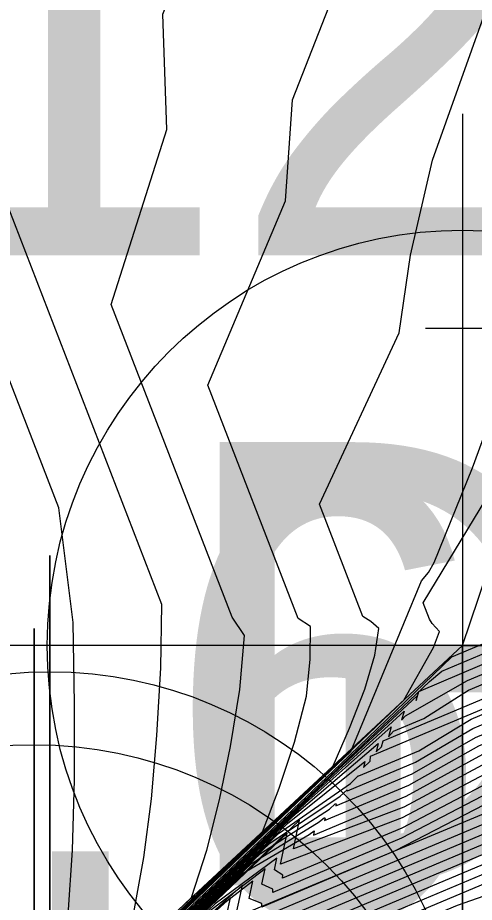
# Model space of a CAD drawing. Extents: x 2356077 to 2359823, y 225951 to 227822.
# Drawn here: x 2357588.945 to 2357591.522, y 226733.541 to 226738.531 of the extents above; entities that cross this region are included whole.
import ezdxf

# ---------------------------------------------------------------- set-up
doc = ezdxf.new("R2010")
doc.units = 0
for name, color, linetype in [('DTM Contours Major', 7, 'Continuous'), ('DTM Contours Minor', 7, 'Continuous'), ('Exist DTM Breakline Cogo Point CELL', 7, 'Continuous'), ('Exist DTM Breakline Underwater', 7, 'Continuous'), ('Exist DTM Breakline Underwater Cogo Number', 7, 'Continuous'), ('Exist DTM Breakline Underwater Cogo Point CELL', 7, 'Continuous'), ('Exist DTM Drainline', 7, 'Continuous'), ('Exist DTM Regular Point Underwater Cogo Elevation', 7, 'Continuous'), ('Exist DTM Regular Point Underwater Cogo Number', 7, 'Continuous'), ('Exist Structure Major Bridge WW Cogo Number', 7, 'Continuous'), ('Exist Structure Major Bridge WW Cogo Point CELL', 7, 'Continuous')]:
    doc.layers.add(name, color=color, linetype=linetype)

msp = doc.modelspace()

# ---------------------------------------------------------------- linework, layer by layer
at = {"layer": 'DTM Contours Major'}
for points in [[(2357574.4156, 226708.5552), (2357583.6863, 226724.3529), (2357584.198, 226725.202), (2357586.7658, 226729.4081), (2357586.8733, 226729.5973), (2357586.9646, 226729.842), (2357586.8945, 226729.6276), (2357587.076, 226730.0622), (2357587.1603, 226730.2353), (2357587.5101, 226730.8341), (2357587.8045, 226731.499), (2357588.3914, 226732.0638), (2357590.7673, 226734.3209), (2357591.3947, 226734.9267), (2357591.5711, 226734.9984), (2357591.6106, 226735.2214), (2357591.6759, 226735.1254), (2357591.6801, 226735.3545), (2357591.6895, 226735.4248), (2357591.688, 226735.461), (2357597.5775, 226752.726)], [(2357573.0229, 226705.907), (2357582.3731, 226721.8401), (2357583.1161, 226723.0678), (2357586.8321, 226729.1547), (2357586.9378, 226729.361), (2357587.1339, 226729.8866), (2357587.1374, 226729.8299), (2357587.2888, 226730.1857), (2357587.5951, 226730.7125), (2357588.013, 226731.6562), (2357589.0102, 226732.6099), (2357590.5191, 226734.0433), (2357590.9797, 226734.4374), (2357590.9691, 226734.3898), (2357590.9976, 226734.419), (2357591.0086, 226734.4519), (2357592.6217, 226735.1309), (2357592.2683, 226735.5097), (2357593.395, 226738.9573), (2357596.6601, 226748.5289)], [(2357574.3625, 226708.7397), (2357585.2277, 226727.2505), (2357586.172, 226728.7974), (2357586.5546, 226729.3545), (2357586.7695, 226729.7143), (2357586.829, 226729.8094), (2357586.9572, 226730.1531), (2357587.4303, 226730.9674), (2357587.5976, 226731.3453), (2357588.369, 226732.0843), (2357589.927, 226733.5684), (2357590.0125, 226733.8354), (2357590.0848, 226734.1191), (2357590.1462, 226734.4209), (2357590.1989, 226734.742), (2357590.2243, 226735.0458), (2357590.1551, 226735.1503), (2357589.4729, 226736.9133), (2357589.7866, 226737.9015), (2357589.7648, 226738.5509), (2357591.1623, 226742.1159), (2357592.1309, 226745.2689), (2357593.0614, 226748.3182)], [(2357594.6766, 226739.4095), (2357594.3741, 226738.5227), (2357594.1219, 226737.7991), (2357593.8468, 226737.1034), (2357593.7341, 226736.3018), (2357593.6498, 226736.3921), (2357593.812, 226736.0017), (2357594.3999, 226735.3717), (2357593.75, 226735.0676), (2357591.6564, 226734.1864), (2357591.1109, 226733.9026), (2357590.3848, 226733.597), (2357590.3857, 226733.616), (2357590.3227, 226733.6436), (2357590.3415, 226733.7303), (2357590.0094, 226733.4756), (2357588.7368, 226732.2666), (2357588.4276, 226731.9655), (2357587.7465, 226730.4285), (2357587.5175, 226730.0429), (2357587.4808, 226729.9958), (2357587.0625, 226728.8766), (2357586.9279, 226728.5876), (2357580.973, 226718.8335)], [(2357582.042, 226720.9464), (2357586.8815, 226728.8737), (2357587.0004, 226729.1194), (2357587.3169, 226729.9679), (2357587.6379, 226730.512), (2357587.6805, 226730.5916), (2357588.2207, 226731.8117), (2357589.0328, 226732.5896), (2357590.2644, 226733.7597), (2357590.6475, 226733.9951), (2357590.6774, 226734.0206), (2357590.6799, 226734.0129), (2357590.6773, 226734.0027), (2357591.1528, 226734.2028), (2357591.5482, 226734.4235), (2357593.0486, 226735.055), (2357593.3643, 226735.3542), (2357592.9277, 226735.8221), (2357593.1246, 226735.8276), (2357593.0489, 226735.9086), (2357593.3826, 226737.3775), (2357593.8526, 226738.5665)], [(2357597.0634, 226734.317), (2357596.9233, 226734.3307), (2357596.4517, 226734.4072), (2357595.9207, 226734.2947), (2357595.2623, 226734.1418), (2357594.1419, 226734.7308), (2357593.7257, 226734.7476), (2357593.0957, 226734.5096), (2357589.9592, 226733.1895), (2357589.9953, 226733.3704), (2357590.0067, 226733.4229), (2357589.9815, 226733.4154), (2357588.8602, 226732.3475), (2357588.5236, 226731.8687), (2357588.4723, 226731.7527), (2357588.2723, 226731.3612), (2357587.8204, 226730.3404), (2357587.6642, 226730.0712), (2357587.6448, 226730.0282), (2357587.1245, 226728.6335), (2357586.971, 226728.2963), (2357578.5001, 226714.4154), (2357574.3114, 226707.2777)], [(2357599.3754, 226732.4937), (2357596.1987, 226731.6135), (2357595.4513, 226731.9382), (2357592.4366, 226733.5229), (2357591.8012, 226733.655), (2357591.4251, 226733.5238), (2357589.9443, 226732.9006), (2357589.6017, 226732.7922), (2357589.6441, 226732.9873), (2357589.6352, 226733.0452), (2357588.827, 226732.2768), (2357588.6702, 226731.9464), (2357587.8978, 226730.2017), (2357587.802, 226730.0374), (2357587.186, 226728.3891), (2357587.0118, 226728.0011), (2357577.2432, 226711.9985)]]:
    msp.add_lwpolyline(points, dxfattribs=at)
at = {"layer": 'DTM Contours Minor'}
for points in [[(2357574.3868, 226708.5612), (2357583.9425, 226724.8444), (2357584.404, 226725.6118), (2357586.7012, 226729.3746), (2357586.8573, 226729.6364), (2357586.9183, 226729.8), (2357586.8568, 226729.5605), (2357587.0479, 226730.0686), (2357587.1326, 226730.2419), (2357587.4932, 226730.8586), (2357587.7635, 226731.4691), (2357588.9846, 226732.6352), (2357589.6006, 226733.2201), (2357590.2129, 226733.8097), (2357590.8262, 226734.3922), (2357591.2237, 226735.3553), (2357591.2633, 226735.4013), (2357591.2964, 226735.4572), (2357591.5113, 226735.9926), (2357592.6074, 226738.9769), (2357593.9978, 226742.5338), (2357597.7187, 226753.4415)], [(2357572.6891, 226705.5582), (2357583.4215, 226723.8467), (2357583.9789, 226724.7706), (2357586.7781, 226729.3558), (2357586.8861, 226729.5498), (2357586.9916, 226729.8327), (2357586.9203, 226729.6359), (2357587.1027, 226730.052), (2357587.187, 226730.2271), (2357587.5271, 226730.8098), (2357587.8463, 226731.5305), (2357588.4145, 226732.0774), (2357591.2701, 226734.7873), (2357591.339, 226734.8442), (2357591.768, 226735.0248), (2357591.8576, 226735.1561), (2357591.8158, 226735.2009), (2357591.8539, 226735.5466), (2357591.8507, 226735.6364), (2357597.4171, 226751.9543)], [(2357572.7723, 226705.6451), (2357583.1581, 226723.3429), (2357583.7618, 226724.3426), (2357586.2073, 226728.3485), (2357586.8831, 226729.4207), (2357587.15, 226730.1362), (2357587.2131, 226730.2179), (2357587.5442, 226730.7856), (2357587.888, 226731.5621), (2357588.9965, 226732.622), (2357590.6711, 226734.2129), (2357591.199, 226734.7064), (2357591.1933, 226734.6803), (2357591.2089, 226734.7298), (2357591.9113, 226735.0286), (2357592.0348, 226735.1917), (2357591.9491, 226735.2835), (2357592.0103, 226735.7282), (2357592.0065, 226735.7917), (2357597.2409, 226751.1364)], [(2357572.8554, 226705.7315), (2357582.8962, 226722.8415), (2357583.5464, 226723.9174), (2357586.8083, 226729.2605), (2357586.9123, 226729.4563), (2357587.0624, 226729.8588), (2357587.1405, 226729.9895), (2357587.2389, 226730.208), (2357587.5612, 226730.7613), (2357587.9297, 226731.5936), (2357589.0011, 226732.618), (2357590.6206, 226734.1565), (2357591.1264, 226734.6191), (2357591.1116, 226734.5683), (2357591.1333, 226734.5923), (2357591.4829, 226734.7918), (2357592.0542, 226735.0322), (2357592.2052, 226735.2345), (2357592.0992, 226735.3481), (2357592.1642, 226735.8572), (2357592.1604, 226735.9413), (2357597.0564, 226750.294)], [(2357572.9389, 226705.8189), (2357582.6345, 226722.3407), (2357583.3312, 226723.4926), (2357586.8208, 226729.2085), (2357586.9251, 226729.4088), (2357587.1009, 226729.8802), (2357587.1426, 226729.9134), (2357587.2641, 226730.1973), (2357587.5782, 226730.7369), (2357587.9714, 226731.6249), (2357589.0056, 226732.6139), (2357590.5699, 226734.1), (2357591.0535, 226734.5302), (2357591.0374, 226734.4743), (2357591.0669, 226734.5058), (2357591.2379, 226734.5778), (2357591.4886, 226734.7376), (2357592.1969, 226735.0357), (2357592.3631, 226735.2908), (2357592.2048, 226735.4605), (2357592.3153, 226736.0937), (2357596.864, 226749.4282)], [(2357574.3954, 226708.8508), (2357583.053, 226723.6038), (2357585.3045, 226727.4141), (2357586.8105, 226729.8808), (2357586.7582, 226729.7651), (2357586.7855, 226729.7987), (2357586.8428, 226729.9282), (2357586.9281, 226730.1569), (2357587.4134, 226730.9919), (2357587.5556, 226731.3131), (2357588.2079, 226731.9396), (2357589.5277, 226733.1975), (2357589.6012, 226733.4843), (2357589.6576, 226733.7934), (2357589.6998, 226734.1257), (2357589.7305, 226734.4825), (2357589.7528, 226734.8646), (2357589.7582, 226735.2204), (2357588.7016, 226737.9513), (2357589.0574, 226739.0973), (2357590.3988, 226742.5193), (2357591.2545, 226745.5077), (2357592.1187, 226748.4262)], [(2357574.3652, 226708.6893), (2357584.7169, 226726.3291), (2357585.0327, 226726.8588), (2357586.348, 226729.0133), (2357586.3584, 226729.0201), (2357586.4856, 226729.1894), (2357586.794, 226729.6752), (2357586.9094, 226729.9431), (2357586.9855, 226730.1471), (2357587.4469, 226730.9422), (2357587.6394, 226731.377), (2357588.5299, 226732.2288), (2357590.3262, 226733.9393), (2357590.421, 226734.1854), (2357590.5067, 226734.444), (2357590.5747, 226734.7032), (2357590.595, 226734.9122), (2357590.5984, 226735.0969), (2357590.528, 226735.142), (2357590.0183, 226736.4593), (2357590.4562, 226737.4974), (2357590.4968, 226738.0672), (2357591.9488, 226741.7714), (2357593.9646, 226748.1973)], [(2357573.1074, 226705.9959), (2357582.1118, 226721.3399), (2357582.9011, 226722.6432), (2357586.8427, 226729.0997), (2357586.9504, 226729.3129), (2357587.1641, 226729.8859), (2357587.1555, 226729.8229), (2357587.3129, 226730.173), (2357587.6121, 226730.6881), (2357588.0546, 226731.6874), (2357589.0147, 226732.6059), (2357590.4682, 226733.9866), (2357590.9042, 226734.3364), (2357590.8974, 226734.3023), (2357590.934, 226734.338), (2357590.9361, 226734.3649), (2357592.8107, 226735.1538), (2357592.3999, 226735.5941), (2357593.5498, 226739.0958), (2357594.203, 226740.9816), (2357594.8982, 226743.0623), (2357596.4335, 226747.5632)], [(2357582.6861, 226722.2187), (2357586.8529, 226729.0439), (2357586.9629, 226729.2647), (2357587.1929, 226729.8811), (2357587.1733, 226729.8138), (2357587.3361, 226730.1589), (2357587.6291, 226730.6638), (2357588.0962, 226731.7186), (2357589.0193, 226732.6018), (2357590.4173, 226733.9299), (2357590.823, 226734.2123), (2357590.8663, 226734.2555), (2357590.8711, 226734.2539), (2357591.209, 226734.3961), (2357591.5042, 226734.5746), (2357592.6236, 226735.0457), (2357592.5032, 226735.7242), (2357592.7842, 226735.5159), (2357592.6275, 226735.6839), (2357592.8132, 226736.6486), (2357593.6313, 226738.973), (2357594.2419, 226740.7218), (2357595.5646, 226744.6849), (2357596.286, 226746.7788)], [(2357572.3227, 226705.0988), (2357584.2043, 226725.3457), (2357584.6207, 226726.0391), (2357586.7378, 226729.5069), (2357586.8476, 226729.6923), (2357586.885, 226729.7925), (2357586.9757, 226729.9571), (2357587.0381, 226730.1243), (2357587.1906, 226730.3944), (2357587.4803, 226730.8922), (2357587.7232, 226731.4409), (2357589.4208, 226733.0585), (2357591.1246, 226734.6811), (2357591.2917, 226734.9782), (2357591.3248, 226735.0697), (2357591.2849, 226735.1141), (2357591.2686, 226735.1388), (2357591.233, 226735.2309), (2357591.5929, 226735.8222), (2357591.668, 226736.1941), (2357591.7776, 226736.6324), (2357593.2361, 226740.3532), (2357593.9457, 226742.3106), (2357595.2966, 226746.3399)], [(2357598.1741, 226746.3319), (2357594.8502, 226739.3151), (2357594.0838, 226737.0684), (2357593.9537, 226736.5173), (2357594.5522, 226735.8766), (2357594.8964, 226735.5551), (2357594.907, 226735.4423), (2357594.8971, 226735.4012), (2357594.8949, 226735.3998), (2357594.8803, 226735.4031), (2357594.6135, 226735.3179), (2357591.7337, 226734.1059), (2357590.1748, 226733.4564), (2357590.2141, 226733.6374), (2357589.9112, 226733.3656), (2357588.7855, 226732.2962), (2357588.5127, 226732.032), (2357587.8424, 226730.5183), (2357587.8245, 226730.5257), (2357587.7136, 226730.3164), (2357587.5719, 226730.0751), (2357587.0888, 226728.7835), (2357586.9568, 226728.4902), (2357580.5387, 226717.9773)], [(2357596.9307, 226746.1779), (2357596.0544, 226744.0508), (2357594.0106, 226738.0602), (2357593.6805, 226737.2318), (2357593.4665, 226736.1376), (2357593.5547, 226736.043), (2357593.3267, 226736.2783), (2357593.594, 226735.7844), (2357594.0033, 226735.3457), (2357593.4712, 226735.0633), (2357591.6179, 226734.2833), (2357591.1156, 226734.0176), (2357590.4285, 226733.7556), (2357590.4665, 226733.9306), (2357588.3303, 226731.9011), (2357588.2421, 226731.6718), (2357587.733, 226730.5219), (2357587.6998, 226730.4563), (2357587.3936, 226729.9266), (2357587.0376, 226728.9736), (2357586.9088, 226728.7012), (2357581.3995, 226719.6767), (2357580.2904, 226717.8512), (2357573.7057, 226706.6305)], [(2357582.4713, 226721.7944), (2357586.8627, 226728.9876), (2357586.9754, 226729.2163), (2357587.217, 226729.8638), (2357587.3583, 226730.143), (2357587.5984, 226730.5521), (2357587.6462, 226730.6396), (2357588.1377, 226731.7497), (2357589.0238, 226732.5978), (2357590.3663, 226733.8732), (2357590.7642, 226734.1396), (2357590.8038, 226734.1765), (2357590.8057, 226734.1698), (2357591.1898, 226734.3315), (2357591.514, 226734.5222), (2357592.7655, 226735.0489), (2357592.6692, 226735.6481), (2357592.7969, 226735.7279), (2357592.7682, 226735.7586), (2357593.0064, 226736.9135), (2357593.7089, 226738.8431), (2357594.2771, 226740.4585), (2357595.5047, 226744.1306), (2357596.1753, 226746.0891)], [(2357574.6032, 226709.2599), (2357585.4282, 226727.7062), (2357585.4841, 226727.8134), (2357585.4556, 226727.73), (2357586.1257, 226728.7969), (2357586.7708, 226729.8525), (2357586.7871, 226729.8617), (2357586.8983, 226730.1587), (2357587.3962, 226731.0158), (2357587.5133, 226731.2804), (2357587.7754, 226731.537), (2357589.1285, 226732.8265), (2357589.1896, 226733.1336), (2357589.2307, 226733.4699), (2357589.2549, 226733.8361), (2357589.2655, 226734.2327), (2357589.2657, 226734.6604), (2357589.2588, 226735.1196), (2357589.1773, 226735.7664), (2357588.1096, 226738.5256), (2357588.3604, 226739.6702), (2357589.6378, 226742.9289), (2357590.459, 226745.8223)], [(2357588.6906, 226732.3731), (2357590.7254, 226734.3102), (2357590.8177, 226734.5228), (2357590.9044, 226734.7439), (2357590.9605, 226734.9362), (2357590.9831, 226735.0858), (2357590.9388, 226735.1259), (2357590.8936, 226735.1526), (2357590.6483, 226735.7866), (2357591.0977, 226736.7544), (2357591.1619, 226737.1927), (2357591.2853, 226737.7275), (2357592.5313, 226741.2216)], [(2357595.0693, 226740.8622), (2357594.0639, 226737.9148), (2357593.7683, 226737.1705), (2357593.6027, 226736.2171), (2357593.6654, 226736.1499), (2357593.3863, 226736.2684), (2357593.8504, 226735.7352), (2357594.2027, 226735.3575), (2357593.6111, 226735.0657), (2357591.639, 226734.2356), (2357591.1126, 226733.9598), (2357590.4397, 226733.6766), (2357590.4419, 226733.6944), (2357590.3937, 226733.7238), (2357590.4082, 226733.7905), (2357590.0605, 226733.5325), (2357588.7139, 226732.2532), (2357588.3863, 226731.9349), (2357587.722, 226730.4404), (2357587.5239, 226730.1029), (2357587.4432, 226729.9748), (2357587.05, 226728.9249), (2357586.9178, 226728.6434), (2357581.1857, 226719.2541)], [(2357595.2365, 226740.7666), (2357594.351, 226738.2875), (2357594.0986, 226737.607), (2357593.8455, 226736.9611), (2357593.8102, 226736.4457), (2357593.7787, 226736.263), (2357594.5978, 226735.3851), (2357593.8827, 226735.0669), (2357591.6366, 226734.1216), (2357591.0763, 226733.8315), (2357590.3222, 226733.5141), (2357590.3235, 226733.5347), (2357590.2513, 226733.5619), (2357590.2729, 226733.6614), (2357589.9583, 226733.4187), (2357588.7596, 226732.2799), (2357588.4689, 226731.9959), (2357587.7882, 226730.4584), (2357587.7834, 226730.4325), (2357587.5335, 226730.0267), (2357587.5143, 226730.0058), (2357587.0748, 226728.8279), (2357586.9367, 226728.5296), (2357580.7597, 226718.4116)], [(2357588.2621, 226731.8426), (2357589.0373, 226732.5855), (2357590.2134, 226733.7029), (2357590.59, 226733.9237), (2357590.6178, 226733.9445), (2357590.6149, 226733.9199), (2357591.1368, 226734.1396), (2357591.571, 226734.3766), (2357593.1898, 226735.0579), (2357593.5895, 226735.3383), (2357593.3655, 226735.5783), (2357593.0469, 226736.0807), (2357593.3319, 226735.8309), (2357593.1888, 226735.9842), (2357593.4865, 226737.3354), (2357593.9183, 226738.4211), (2357594.3254, 226739.5862)], [(2357594.3226, 226739.2762), (2357593.9794, 226738.2713), (2357593.5861, 226737.2868), (2357593.3282, 226736.0604), (2357593.4237, 226735.9579), (2357593.105, 226736.0894), (2357593.8, 226735.3382), (2357593.3307, 226735.0607), (2357591.5948, 226734.3301), (2357591.124, 226734.0777), (2357590.501, 226733.8426), (2357590.5363, 226734.0053), (2357588.6681, 226732.2264), (2357588.3036, 226731.8734), (2357587.7153, 226730.5447), (2357587.6278, 226730.3873), (2357587.5057, 226730.1793), (2357587.3708, 226729.9264), (2357587.3883, 226729.9956), (2357587.0252, 226729.0222), (2357586.8998, 226728.7588), (2357581.6135, 226720.0996)], [(2357582.2566, 226721.3703), (2357586.8722, 226728.9308), (2357586.9879, 226729.1679), (2357587.2741, 226729.9351), (2357587.4473, 226730.241), (2357587.618, 226730.5319), (2357587.6633, 226730.6155), (2357588.1792, 226731.7807), (2357589.0283, 226732.5937), (2357590.3154, 226733.8164), (2357590.7056, 226734.0671), (2357590.7378, 226734.097), (2357590.7417, 226734.0976), (2357590.741, 226734.0861), (2357591.1708, 226734.2669), (2357591.5287, 226734.4718), (2357592.9071, 226735.052), (2357593.1008, 226735.4111), (2357592.7687, 226735.8953), (2357593.0702, 226735.6603), (2357592.9087, 226735.8335), (2357593.2333, 226737.2771), (2357593.7827, 226738.7074)], [(2357594.8264, 226738.6587), (2357594.5464, 226738.1231), (2357594.1589, 226736.9872), (2357594.0658, 226736.6227), (2357594.5571, 226736.0962), (2357594.8025, 226735.9393), (2357594.8945, 226735.8076), (2357595.6622, 226735.159), (2357595.6623, 226735.0921), (2357595.6322, 226735.0532), (2357595.5969, 226735.0401), (2357595.5498, 226735.037), (2357595.4913, 226735.0422), (2357595.2513, 226735.0909), (2357595.0367, 226735.1351), (2357594.9149, 226735.1551), (2357594.7839, 226735.1713), (2357594.6439, 226735.1817), (2357594.4954, 226735.1846), (2357593.8088, 226734.9227), (2357590.1894, 226733.3994)], [(2357594.1105, 226734.9661), (2357593.4473, 226734.7141), (2357590.064, 226733.2901)], [(2357597.0148, 226733.9129), (2357596.67, 226733.9456), (2357595.702, 226733.6824), (2357595.2576, 226733.7234), (2357594.1448, 226734.3084), (2357593.7661, 226734.4948), (2357593.3408, 226734.529), (2357592.768, 226734.3151), (2357589.8911, 226733.1043), (2357589.8919, 226733.141), (2357589.9325, 226733.3281), (2357589.9227, 226733.3512), (2357588.9119, 226732.3908), (2357588.6898, 226732.1719), (2357588.4458, 226731.6301), (2357588.3819, 226731.5391), (2357587.8377, 226730.3169), (2357587.6903, 226730.0619), (2357587.1368, 226728.5847), (2357586.9798, 226728.2382), (2357578.2447, 226713.9252)], [(2357597.3389, 226733.4895), (2357596.8356, 226733.4449), (2357595.7776, 226733.1517), (2357595.2887, 226733.2862), (2357593.893, 226734.0199), (2357593.4248, 226734.2544), (2357592.9559, 226734.3105), (2357592.4331, 226734.1176), (2357589.8124, 226733.0146), (2357589.866, 226733.2686), (2357589.8425, 226733.2666), (2357588.9087, 226732.3795), (2357588.7583, 226732.2286), (2357588.5609, 226731.831), (2357588.3225, 226731.3491), (2357587.8531, 226730.2889), (2357587.7179, 226730.0552), (2357587.149, 226728.5356), (2357586.9875, 226728.1785), (2357577.9934, 226713.4419)], [(2357597.1083, 226732.9688), (2357595.8985, 226732.6335), (2357595.3313, 226732.843), (2357593.6471, 226733.7283), (2357593.087, 226734.0101), (2357592.571, 226734.092), (2357592.0974, 226733.9198), (2357590.2021, 226733.1221), (2357589.7397, 226732.9338), (2357589.7904, 226733.1672), (2357589.7872, 226733.2077), (2357588.7705, 226732.2398), (2357588.6949, 226732.0672), (2357588.4979, 226731.6825), (2357587.8681, 226730.2602), (2357587.7461, 226730.0495), (2357587.1613, 226728.4867), (2357586.9951, 226728.1187), (2357577.7436, 226712.9613)], [(2357598.1434, 226732.704), (2357596.0443, 226732.1223), (2357595.388, 226732.3923), (2357592.7574, 226733.7752), (2357592.1861, 226733.8735), (2357591.7613, 226733.7218), (2357590.0731, 226733.0113), (2357589.6697, 226732.8585), (2357589.7154, 226733.069), (2357589.7156, 226733.1311), (2357588.7919, 226732.2518), (2357588.6549, 226731.9743), (2357587.883, 226730.2309), (2357587.7741, 226730.0435), (2357587.1736, 226728.4378), (2357587.0033, 226728.0595), (2357577.494, 226712.4809)], [(2357590.1042, 226733.3783), (2357590.1453, 226733.5671), (2357589.8622, 226733.3107)]]:
    msp.add_lwpolyline(points, dxfattribs=at)
at = {"layer": 'Exist DTM Breakline Cogo Point CELL'}
msp.add_lwpolyline([(2357594.247, 226739.778), (2357594.247, 226733.778), (2357594.247, 226736.778), (2357597.247, 226736.778), (2357591.247, 226736.778)], dxfattribs=at)
at = {"layer": 'Exist DTM Breakline Underwater'}
msp.add_lwpolyline([(2357673.929, 226512.255), (2357589.669, 226638.544), (2357567.907, 226682.757), (2357572.328, 226695.394), (2357571.596, 226704.314), (2357587.31, 226731.137), (2357591.456, 226734.989), (2357599.673, 226759.537)], dxfattribs=at)
at = {"layer": 'Exist DTM Breakline Underwater Cogo Point CELL'}
msp.add_lwpolyline([(2357591.456, 226737.989), (2357591.456, 226731.989), (2357591.456, 226734.989), (2357594.456, 226734.989), (2357588.456, 226734.989)], dxfattribs=at)
msp.add_circle((2357591.456, 226734.989), 2.344, dxfattribs=at)
at = {"layer": 'Exist DTM Drainline'}
msp.add_spline([(2357699.586, 226858.192), (2357670.366, 226820.782), (2357623.327, 226796.892), (2357587.218, 226772.268), (2357568.803, 226744.252), (2357555.19, 226717.62), (2357555.017, 226695.126), (2357553.473, 226672.759), (2357563.697, 226642.736), (2357576.526, 226627.993), (2357663.798, 226499.169), (2357732.721, 226415.647), (2357803.211, 226342.215), (2357874.586, 226264.309)], degree=3, dxfattribs=at)
at = {"layer": 'Exist Structure Major Bridge WW Cogo Point CELL'}
for points in [[(2357586.1272, 226732.498), (2357592.1272, 226732.498), (2357589.1272, 226732.498), (2357589.1272, 226735.498), (2357589.1272, 226729.498)], [(2357586.0377, 226732.086), (2357592.0377, 226732.086), (2357589.0377, 226732.086), (2357589.0377, 226735.086), (2357589.0377, 226729.086)]]:
    msp.add_lwpolyline(points, dxfattribs=at)
for centre in [(2357589.1272, 226732.498), (2357589.0377, 226732.086)]:
    msp.add_circle(centre, 2.344, dxfattribs=at)

# ---------------------------------------------------------------- texts
at = {"layer": 'Exist DTM Breakline Underwater Cogo Number'}
msp.add_text('D1200', height=2.5, dxfattribs=at).set_placement((2357589.81, 226733.637))
at = {"layer": 'Exist DTM Regular Point Underwater Cogo Elevation'}
msp.add_text('-5.67', height=2.5, dxfattribs=at).set_placement((2357585.862, 226733.441))
at = {"layer": 'Exist DTM Regular Point Underwater Cogo Number'}
msp.add_text('D1222', height=2.5, dxfattribs=at).set_placement((2357585.862, 226737.191))
at = {"layer": 'Exist Structure Major Bridge WW Cogo Number'}
msp.add_text('D193', height=2.5, dxfattribs=at).set_placement((2357590.521, 226732.4965))

doc.saveas('drawing.dxf')
